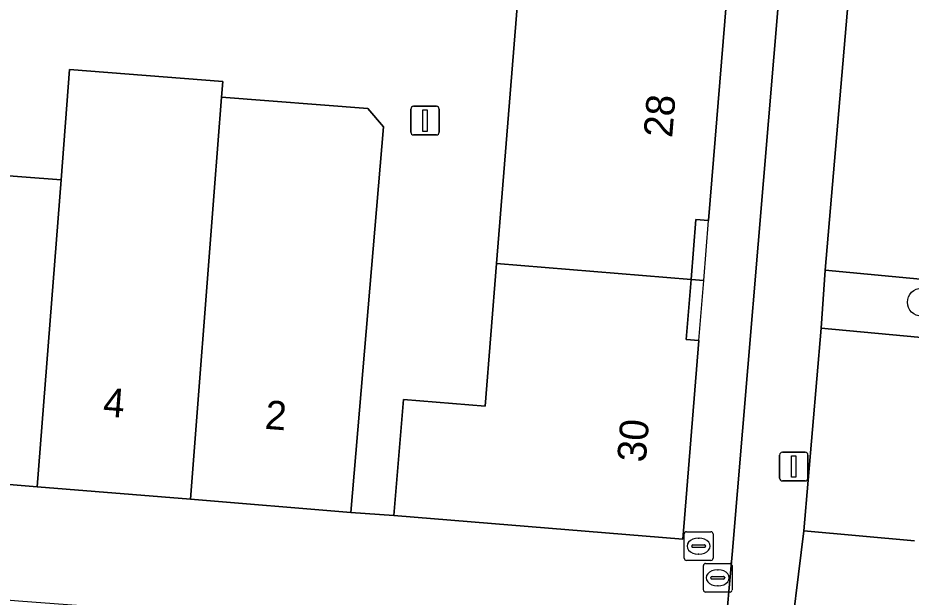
# Model space of a CAD drawing. Extents: x 159960 to 160866, y 382700 to 383354.
# Drawn here: x 160554.21 to 160585.31, y 383200.11 to 383220.3 of the extents above; entities that cross this region are included whole.
import ezdxf

# ---------------------------------------------------------------- set-up
doc = ezdxf.new("R2010")
doc.units = 0
for name, color, linetype in [('IMGEO_Boom', 7, 'Continuous'), ('IMGEO_Erf', 7, 'Continuous'), ('IMGEO_Groenvoorziening', 7, 'Continuous'), ('IMGEO_Lichtmast', 7, 'Continuous'), ('IMGEO_Pand', 7, 'Continuous'), ('IMGEO_Pand_nummerreeks', 7, 'Continuous'), ('IMGEO_Pand_overbouw', 7, 'Continuous'), ('IMGEO_Parkeervlak_open', 7, 'Continuous'), ('IMGEO_Rioolput', 7, 'Continuous'), ('IMGEO_Voetpad_open', 7, 'Continuous')]:
    doc.layers.add(name, color=color, linetype=linetype)

msp = doc.modelspace()

# ---------------------------------------------------------------- linework, layer by layer
at = {"layer": 'IMGEO_Boom'}
msp.add_circle((160585.677, 383210.392), 0.489, dxfattribs=at)
at = {"layer": 'IMGEO_Erf'}
msp.add_lwpolyline([(160550.379, 383215.067), (160555.713, 383214.652), (160556.012, 383218.501), (160561.346, 383218.086), (160561.304, 383217.538), (160566.393, 383217.143), (160566.937, 383216.505), (160565.798, 383203.067), (160567.303, 383202.953), (160567.632, 383207.005), (160570.483, 383206.773), (160570.88, 383211.735), (160571.829, 383223.583)], dxfattribs=at)
at = {"layer": 'IMGEO_Groenvoorziening'}
for points in [[(160586.13, 383211.144), (160582.317, 383211.506), (160582.177, 383209.489), (160586.042, 383209.131)], [(160585.434, 383202.074), (160581.574, 383202.42), (160581.011, 383197.801), (160585.127, 383197.45)]]:
    msp.add_lwpolyline(points, dxfattribs=at)
at = {"layer": 'IMGEO_Lichtmast'}
for p, q in [((160567.991, 383217.22), (160568.781, 383217.22)), ((160568.781, 383217.22), (160567.991, 383217.22)), ((160567.891, 383216.32), (160567.891, 383217.12)), ((160567.891, 383217.12), (160567.891, 383216.32)), ((160568.881, 383217.12), (160568.881, 383216.32)), ((160568.881, 383216.32), (160568.881, 383217.12)), ((160568.781, 383216.22), (160567.991, 383216.22)), ((160567.991, 383216.22), (160568.781, 383216.22)), ((160580.832, 383205.163), (160581.622, 383205.163)), ((160581.622, 383205.163), (160580.832, 383205.163)), ((160580.732, 383204.263), (160580.732, 383205.063)), ((160580.732, 383205.063), (160580.732, 383204.263)), ((160581.722, 383205.063), (160581.722, 383204.263)), ((160581.722, 383204.263), (160581.722, 383205.063)), ((160581.622, 383204.163), (160580.832, 383204.163)), ((160580.832, 383204.163), (160581.622, 383204.163))]:
    msp.add_line(p, q, dxfattribs=at)
for points in [[(160568.311, 383217.095), (160568.461, 383217.095), (160568.461, 383216.345), (160568.311, 383216.345), (160568.311, 383217.095)], [(160581.152, 383205.038), (160581.302, 383205.038), (160581.302, 383204.288), (160581.152, 383204.288), (160581.152, 383205.038)]]:
    msp.add_lwpolyline(points, dxfattribs=at)
for centre, start, end in [((160567.991, 383217.12), 90, 180), ((160567.991, 383217.12), 90, 180), ((160568.781, 383217.12), 0, 90), ((160568.781, 383217.12), 360, 90), ((160567.991, 383216.32), 180, 270), ((160567.991, 383216.32), 180, 270), ((160568.781, 383216.32), 270, 0), ((160568.781, 383216.32), 270, 0), ((160580.832, 383205.063), 90, 180), ((160580.832, 383205.063), 90, 180), ((160581.622, 383205.063), 0, 90), ((160581.622, 383205.063), 360, 90), ((160580.832, 383204.263), 180, 270), ((160580.832, 383204.263), 180, 270), ((160581.622, 383204.263), 270, 0), ((160581.622, 383204.263), 270, 0)]:
    msp.add_arc(centre, 0.1, start, end, dxfattribs=at)
at = {"layer": 'IMGEO_Pand'}
for points in [[(160578.885, 383220.895), (160578.444, 383220.94), (160578.614, 383223.032), (160571.829, 383223.583), (160570.88, 383211.735), (160577.649, 383211.182), (160577.82, 383213.274), (160578.262, 383213.238)], [(160561.048, 383214.237), (160561.304, 383217.538), (160561.346, 383218.086), (160556.012, 383218.501), (160555.713, 383214.652), (160554.883, 383203.962), (160560.216, 383203.525)], [(160561.048, 383214.237), (160560.216, 383203.525), (160565.798, 383203.067), (160566.937, 383216.505), (160566.393, 383217.143), (160561.304, 383217.538)], [(160554.883, 383203.962), (160555.713, 383214.652), (160550.379, 383215.067), (160549.566, 383204.399)], [(160577.922, 383209.052), (160577.478, 383209.09), (160577.649, 383211.182), (160570.88, 383211.735), (160570.483, 383206.773), (160567.632, 383207.005), (160567.303, 383202.953), (160577.359, 383202.135)]]:
    msp.add_lwpolyline(points, close=True, dxfattribs=at)
at = {"layer": 'IMGEO_Pand_overbouw'}
for points in [[(160578.262, 383213.238), (160577.82, 383213.274), (160577.649, 383211.182), (160578.092, 383211.146)], [(160578.092, 383211.146), (160577.649, 383211.182), (160577.478, 383209.09), (160577.922, 383209.052)]]:
    msp.add_lwpolyline(points, close=True, dxfattribs=at)
at = {"layer": 'IMGEO_Parkeervlak_open'}
for points in [[(160586.43, 383201.221), (160587.803, 383217.766), (160588.259, 383223.756), (160588.179, 383224.135), (160588.18, 383223.959), (160588.158, 383223.827), (160588.102, 383223.654), (160587.992, 383223.468), (160587.838, 383223.306), (160587.532, 383223.136), (160587.27, 383223.088), (160583.342, 383223.457), (160582.317, 383211.506), (160586.13, 383211.144)], [(160586.042, 383209.131), (160582.177, 383209.489), (160581.574, 383202.42), (160585.434, 383202.074)]]:
    msp.add_lwpolyline(points, dxfattribs=at)
at = {"layer": 'IMGEO_Rioolput'}
for p, q in [((160577.414, 383201.465), (160577.414, 383202.317)), ((160577.489, 383202.391), (160578.341, 383202.391)), ((160578.415, 383202.317), (160578.415, 383201.465)), ((160577.902, 383202.171), (160577.927, 383202.171)), ((160577.673, 383201.885), (160577.673, 383201.897)), ((160578.111, 383201.848), (160577.713, 383201.848)), ((160577.716, 383201.934), (160578.114, 383201.934)), ((160578.157, 383201.897), (160578.157, 383201.885)), ((160578.341, 383201.391), (160577.489, 383201.391)), ((160577.925, 383201.611), (160577.9, 383201.611)), ((160578.08, 383200.361), (160578.08, 383201.213)), ((160578.155, 383201.287), (160579.007, 383201.287)), ((160578.568, 383201.067), (160578.593, 383201.067)), ((160579.081, 383201.213), (160579.081, 383200.361)), ((160578.339, 383200.781), (160578.339, 383200.793)), ((160578.777, 383200.744), (160578.379, 383200.744)), ((160578.382, 383200.83), (160578.78, 383200.83)), ((160578.823, 383200.793), (160578.823, 383200.781)), ((160578.591, 383200.507), (160578.566, 383200.507)), ((160579.007, 383200.287), (160578.155, 383200.287))]:
    msp.add_line(p, q, dxfattribs=at)
for points in [[(160577.414, 383201.465), (160577.414, 383202.317)], [(160577.489, 383202.391), (160578.341, 383202.391)], [(160578.415, 383202.317), (160578.415, 383201.465)], [(160578.341, 383201.391), (160577.489, 383201.391)], [(160578.08, 383200.361), (160578.08, 383201.213)], [(160578.155, 383201.287), (160579.007, 383201.287)], [(160579.081, 383201.213), (160579.081, 383200.361)], [(160579.007, 383200.287), (160578.155, 383200.287)]]:
    msp.add_lwpolyline(points, dxfattribs=at)
for centre, radius, start, end in [((160577.491, 383202.315), 0.0765, 91.552, 178.448), ((160577.491, 383202.315), 0.0765, 91.552, 178.448), ((160578.339, 383202.315), 0.0765, 1.552, 88.448), ((160578.339, 383202.315), 0.0765, 1.552, 88.448), ((160577.713, 383201.894), 0.0403, 85.8775, 175.7526), ((160577.71, 383201.884), 0.0366, 178.938, 274.7102), ((160578.114, 383201.891), 0.043, 264.8664, 352.4533), ((160578.118, 383201.896), 0.0386, 1.7309, 96.639), ((160577.491, 383201.467), 0.0765, 181.552, 268.448), ((160577.491, 383201.467), 0.0765, 181.552, 268.448), ((160578.339, 383201.467), 0.0765, 271.552, 358.448), ((160578.339, 383201.467), 0.0765, 271.552, 358.448), ((160578.157, 383201.211), 0.0765, 91.552, 178.448), ((160578.157, 383201.211), 0.0765, 91.552, 178.448), ((160579.005, 383201.211), 0.0765, 1.552, 88.448), ((160579.005, 383201.211), 0.0765, 1.552, 88.448), ((160578.379, 383200.79), 0.0403, 85.8775, 175.7526), ((160578.376, 383200.78), 0.0366, 178.938, 274.7102), ((160578.78, 383200.787), 0.043, 264.8664, 352.4533), ((160578.784, 383200.792), 0.0386, 1.7309, 96.639), ((160578.157, 383200.363), 0.0765, 181.552, 268.448), ((160578.157, 383200.363), 0.0765, 181.552, 268.448), ((160579.005, 383200.363), 0.0765, 271.552, 358.448), ((160579.005, 383200.363), 0.0765, 271.552, 358.448)]:
    msp.add_arc(centre, radius, start, end, dxfattribs=at)
for centre, major_axis, ratio, start_param, end_param in [((160577.901, 383201.891), (-0.387, 0.002), 0.722429, 4.712389, 7.853982), ((160577.926, 383201.891), (-0.39, 0.002), 0.717154, 1.570796, 4.712389), ((160578.567, 383200.787), (-0.387, 0.002), 0.722429, 4.712389, 7.853982), ((160578.592, 383200.787), (-0.39, 0.002), 0.717154, 1.570796, 4.712389)]:
    msp.add_ellipse(centre, major_axis=major_axis, ratio=ratio, start_param=start_param, end_param=end_param, dxfattribs=at)
at = {"layer": 'IMGEO_Voetpad_open'}
for points in [[(160590.01, 383292.529), (160586.429, 383292.981), (160585.452, 383280.608), (160585.404, 383279.996), (160586.784, 383279.877), (160585.9, 383269.316), (160584.569, 383269.446), (160583.022, 383249.676), (160582.981, 383249.253), (160582.88, 383247.781), (160582.344, 383240.936), (160581.98, 383236.274), (160579.082, 383201.597), (160578.819, 383198.623), (160581.011, 383197.801), (160581.574, 383202.42), (160582.177, 383209.489), (160582.317, 383211.506), (160583.342, 383223.457), (160583.628, 383227.471), (160587.701, 383227.093), (160587.161, 383232.265)], [(160507.543, 383203.899), (160532.407, 383201.802), (160543.672, 383200.881), (160554.232, 383199.98), (160566.784, 383199.039), (160566.841, 383199.647), (160578.819, 383198.623), (160579.082, 383201.597), (160581.98, 383236.274), (160570.304, 383237.257), (160570.385, 383238.185), (160570.07, 383238.212), (160565.614, 383238.538), (160510.942, 383242.971)], [(160578.885, 383220.895), (160578.262, 383213.238), (160577.82, 383213.274), (160577.649, 383211.182), (160577.478, 383209.09), (160577.922, 383209.052), (160577.359, 383202.135), (160567.303, 383202.953), (160565.798, 383203.067), (160560.216, 383203.525), (160554.883, 383203.962), (160549.566, 383204.399), (160543.878, 383204.865), (160538.19, 383205.332), (160532.204, 383205.823), (160526.216, 383206.296), (160520.741, 383206.764), (160515.157, 383207.222), (160509.502, 383207.686)]]:
    msp.add_lwpolyline(points, dxfattribs=at)

# ---------------------------------------------------------------- texts
at = {"layer": 'IMGEO_Pand_nummerreeks'}
for s, rotation, p in [('28', 85.3478, (160576.991, 383216.105)), ('4', 355.5538, (160557.151, 383206.42)), ('2', 355.5565, (160562.787, 383205.982)), ('30', 85.3478, (160576.07, 383204.79))]:
    msp.add_text(s, height=1, rotation=rotation, dxfattribs=at).set_placement(p)

doc.saveas('drawing.dxf')
